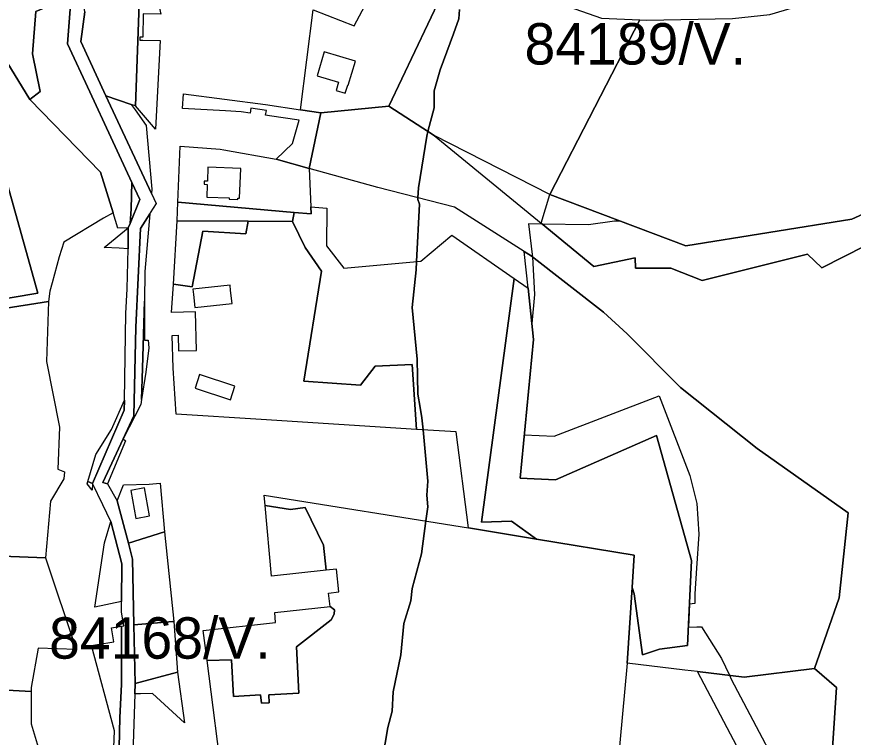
# Model space of a CAD drawing. Extents: x -477304 to -465429, y -1159113 to -1149210.
# Drawn here: x -474151.4 to -473848.2, y -1155818.1 to -1155557 of the extents above; entities that cross this region are included whole.
import ezdxf

# ---------------------------------------------------------------- set-up
doc = ezdxf.new("R2010")
doc.units = 0
for name, color, linetype in [('BPEJ_s', 7, 'Continuous'), ('orna_s', 7, 'Continuous'), ('PUPFL_s', 7, 'Continuous'), ('trav_porost_s', 7, 'Continuous'), ('voda_s', 7, 'Continuous'), ('zahrada_s', 7, 'Continuous')]:
    doc.layers.add(name, color=color, linetype=linetype)

msp = doc.modelspace()

# ---------------------------------------------------------------- linework, layer by layer
at = {"layer": 'BPEJ_s'}
for points in [[(-473990.88, -1155554.31), (-473991.09, -1155557.71), (-473993.09, -1155563.15), (-473997.89, -1155576.21), (-474000.02, -1155583.87), (-474000.02, -1155590.03), (-474002.33, -1155598.56), (-474002.78, -1155600.24), (-474005.76, -1155618.95), (-474005.94, -1155622.6), (-474005.97, -1155623.21), (-474005.34, -1155624.91), (-474006.45, -1155645.7), (-474006.61, -1155648.72), (-474008.1, -1155662.33), (-474006.19, -1155681.04), (-474006.08, -1155687.34), (-474005.97, -1155693.8), (-474005.13, -1155698.61), (-474004.49, -1155702.31), (-474004.08, -1155706.69), (-474002.36, -1155725.27), (-474002.78, -1155730.38), (-474002.36, -1155734.63), (-474003.06, -1155739.72), (-474004.7, -1155751.64), (-474008.1, -1155764.19), (-474008.52, -1155768.65), (-474011.08, -1155776.94), (-474012.14, -1155788.21), (-474014.91, -1155801.61), (-474015.33, -1155808.63), (-474016.87, -1155814.53), (-474022, -1155844.42)], [(-474022, -1155844.42), (-474016.87, -1155814.53), (-474015.33, -1155808.63), (-474014.91, -1155801.61), (-474012.14, -1155788.21), (-474011.08, -1155776.94), (-474008.52, -1155768.65), (-474008.1, -1155764.19), (-474004.7, -1155751.64), (-474003.06, -1155739.72), (-474002.36, -1155734.63), (-474002.78, -1155730.38), (-474002.36, -1155725.27), (-474004.08, -1155706.69), (-474004.49, -1155702.31), (-474005.13, -1155698.61), (-474005.97, -1155693.8), (-474006.08, -1155687.34), (-474006.19, -1155681.04), (-474008.1, -1155662.33), (-474006.61, -1155648.72), (-474006.45, -1155645.7), (-474005.34, -1155624.91), (-474005.97, -1155623.21), (-474005.94, -1155622.6), (-474005.76, -1155618.95), (-474002.78, -1155600.24), (-474002.33, -1155598.56), (-474000.02, -1155590.03), (-474000.02, -1155583.87), (-473997.89, -1155576.21), (-473993.09, -1155563.15), (-473991.09, -1155557.71), (-473990.88, -1155554.31)], [(-473811.57, -1155613.46), (-473848.69, -1155630.39), (-473908.89, -1155639.99), (-473932.59, -1155631.03), (-473934.74, -1155631.07), (-473944.1, -1155632.35), (-473960.89, -1155632.13), (-473965.83, -1155632.07), (-473964.51, -1155643.19), (-473964.46, -1155643.97), (-473963.66, -1155657.65), (-473964.71, -1155668.2), (-473964.11, -1155674), (-473967.41, -1155708.54), (-473956.59, -1155708.96), (-473918.5, -1155694.38), (-473907.45, -1155723.3), (-473904.87, -1155733.41), (-473904.16, -1155744.46), (-473904.97, -1155756.81), (-473905.58, -1155766.08), (-473905.58, -1155769.61), (-473907.55, -1155769.9), (-473907.93, -1155778.21), (-473904.87, -1155778.12), (-473903.23, -1155778.07)], [(-473811.57, -1155613.46), (-473848.69, -1155630.39), (-473908.89, -1155639.99), (-473932.59, -1155631.03), (-473934.74, -1155631.07), (-473944.1, -1155632.35), (-473960.89, -1155632.13), (-473965.83, -1155632.07), (-473964.51, -1155643.19), (-473964.46, -1155643.97), (-473963.66, -1155657.65), (-473964.71, -1155668.2), (-473964.11, -1155674), (-473967.41, -1155708.54), (-473956.59, -1155708.96), (-473918.5, -1155694.38), (-473907.45, -1155723.3), (-473904.87, -1155733.41), (-473904.16, -1155744.46), (-473904.97, -1155756.81), (-473905.58, -1155766.08), (-473905.58, -1155769.61), (-473907.55, -1155769.9), (-473907.93, -1155778.21), (-473904.87, -1155778.12), (-473903.23, -1155778.07), (-473895.94, -1155789.59), (-473893.09, -1155795.66), (-473892.41, -1155797.11), (-473867.73, -1155843.89)], [(-473903.23, -1155778.07), (-473895.94, -1155789.59), (-473893.09, -1155795.66), (-473892.41, -1155797.11), (-473867.73, -1155843.89), (-473840.46, -1155891.14), (-473816.01, -1155938.63), (-473789.68, -1155985.64), (-473785.41, -1156000), (-473774.08, -1156043.98), (-473771.25, -1156054.95), (-473782.46, -1156063.7), (-473837.96, -1156107.01)]]:
    msp.add_lwpolyline(points, dxfattribs=at)
at = {"layer": 'orna_s'}
for points in [[(-474120.04, -1155535.69), (-474114.8, -1155534.39), (-474116.55, -1155527.33), (-474109.4, -1155525.56), (-474113.04, -1155510.85), (-474106, -1155525.26), (-474108.34, -1155589.32), (-474109.89, -1155588.78), (-474119.05, -1155585.63), (-474128.1, -1155565.91), (-474126.7, -1155555.26), (-474130.15, -1155530.54), (-474124.88, -1155510.36), (-474130.05, -1155496.06), (-474121.57, -1155497.2), (-474113.04, -1155510.85), (-474120.19, -1155512.62), (-474116.55, -1155527.33), (-474121.79, -1155528.62)], [(-473992.92, -1155539.75), (-473976.02, -1155544.52), (-473939.42, -1155557.53), (-473925.51, -1155558.09), (-473958.1, -1155621.4), (-474000.07, -1155600.02), (-474016.5, -1155589.39)], [(-474077.6, -1155605.01), (-474076.36, -1155605.23), (-474057.38, -1155608.58), (-474045.39, -1155611.93), (-474044.78, -1155625.92), (-474044.67, -1155628.43), (-474050.87, -1155627.89), (-474092.93, -1155624.24), (-474092.13, -1155603.85)], [(-474071.19, -1155622.75), (-474070.58, -1155622.77), (-474070.18, -1155612), (-474082.09, -1155611.56), (-474082.28, -1155616.62), (-474083.37, -1155616.58), (-474083.42, -1155617.72), (-474082.32, -1155617.76), (-474082.49, -1155622.37), (-474074.35, -1155622.64), (-474074.37, -1155623.08), (-474071.2, -1155623.19)], [(-474039.24, -1155757.55), (-474059.06, -1155759.7), (-474061.38, -1155734.16), (-474052.13, -1155735.52), (-474046.77, -1155734.87), (-474040.14, -1155748.47)], [(-474037.81, -1155770.73), (-474036.15, -1155771.89), (-474036.29, -1155773.46), (-474037.35, -1155775.57), (-474049.96, -1155785.4), (-474049.07, -1155802.09), (-474059.95, -1155802.69), (-474059.92, -1155805.65), (-474062.67, -1155805.73), (-474062.96, -1155802.8), (-474072.84, -1155803.36), (-474073.53, -1155790), (-474082.4, -1155790.34), (-474083.8, -1155779.43), (-474057.53, -1155776.58), (-474057.86, -1155772.91)]]:
    msp.add_lwpolyline(points, close=True, dxfattribs=at)
for points in [[(-474076.44, -1155836.7), (-474082.4, -1155790.34), (-474073.53, -1155790), (-474072.84, -1155803.36), (-474062.96, -1155802.8), (-474062.67, -1155805.73), (-474059.92, -1155805.65), (-474059.95, -1155802.69), (-474049.07, -1155802.09), (-474049.96, -1155785.4), (-474037.35, -1155775.57), (-474036.29, -1155773.46), (-474036.15, -1155771.89), (-474037.81, -1155770.73), (-474038.34, -1155765.87), (-474034.6, -1155765.46), (-474035.5, -1155757.14), (-474039.24, -1155757.55), (-474040.14, -1155748.47), (-474046.77, -1155734.87), (-474052.13, -1155735.52), (-474061.38, -1155734.16), (-474061.73, -1155730.35), (-473987.61, -1155742.19), (-473963.01, -1155746.28), (-473927.56, -1155752.18), (-473928.33, -1155763.78), (-473930.17, -1155791.28), (-473936.26, -1155858.2)], [(-474168.16, -1155818.72), (-474168.02, -1155816.62), (-474166, -1155816.75), (-474166.07, -1155817.86), (-474155.72, -1155818.55), (-474155.44, -1155814.46), (-474160.19, -1155814.15), (-474159.53, -1155804.3), (-474154.63, -1155804.63), (-474154.46, -1155802.15), (-474159.36, -1155801.82), (-474159.3, -1155800.81), (-474146.17, -1155801.58), (-474146.1, -1155813.23), (-474143.55, -1155821.7)]]:
    msp.add_lwpolyline(points, dxfattribs=at)
at = {"layer": 'PUPFL_s'}
msp.add_lwpolyline([(-473856.29, -1155831.33), (-473854.27, -1155800.04), (-473862.3, -1155793.17), (-473853.33, -1155767.58), (-473850.05, -1155736.72), (-473883.01, -1155713.5), (-473910.84, -1155691.31), (-473930.1, -1155671.93), (-473938.68, -1155664.11), (-473964.95, -1155643.59), (-473967.43, -1155642.02), (-473992.75, -1155625.96), (-474020.51, -1155618.9), (-474045.39, -1155611.93), (-474041.14, -1155591.83), (-474016.5, -1155589.39), (-474000.07, -1155600.02), (-473961.26, -1155631.83), (-473942.23, -1155647.55), (-473927.22, -1155644.37), (-473927.14, -1155648.1), (-473914.33, -1155648.11), (-473902.99, -1155652.53), (-473864.83, -1155643.09), (-473859.6, -1155647.97), (-473804.92, -1155620.25)], dxfattribs=at)
for points in [[(-473859.6, -1155647.97), (-473864.83, -1155643.09), (-473902.99, -1155652.53), (-473914.33, -1155648.11), (-473927.14, -1155648.1), (-473927.22, -1155644.37), (-473942.23, -1155647.55), (-473961.26, -1155631.83), (-473958.1, -1155621.4), (-473908.89, -1155639.99), (-473848.69, -1155630.39), (-473811.57, -1155613.46), (-473804.92, -1155620.25)], [(-473966.05, -1155655.32), (-473967.43, -1155642.02), (-473964.95, -1155643.59), (-473938.68, -1155664.11), (-473930.1, -1155671.93), (-473910.84, -1155691.31), (-473883.01, -1155713.5), (-473850.05, -1155736.72), (-473853.33, -1155767.58), (-473862.3, -1155793.17), (-473887.7, -1155796.3), (-473904.62, -1155794.3), (-473909.29, -1155793.74), (-473930.17, -1155791.28), (-473928.33, -1155763.78), (-473927.65, -1155766.14), (-473924.53, -1155788.25), (-473918.45, -1155786.19), (-473908.23, -1155784.85), (-473906.83, -1155754.08), (-473919.53, -1155708.81), (-473956.06, -1155724.86), (-473968.9, -1155724.17), (-473964.11, -1155674)], [(-473856.29, -1155831.33), (-473848.93, -1155851.67), (-473787.07, -1155942.49), (-473728.2, -1156031.6), (-473765.75, -1156060.03), (-473802.02, -1155990.14), (-473853.41, -1155891.58), (-473904.62, -1155794.3), (-473887.7, -1155796.3), (-473862.3, -1155793.17), (-473854.27, -1155800.04)]]:
    msp.add_lwpolyline(points, close=True, dxfattribs=at)
at = {"layer": 'trav_porost_s'}
for points in [[(-474144.43, -1155555.14), (-474145.58, -1155570.4), (-474142.92, -1155584.13), (-474146.56, -1155586.94), (-474163.44, -1155559.72), (-474183.95, -1155525.81), (-474168.59, -1155514.57), (-474164.95, -1155512.37), (-474151.19, -1155504.07), (-474134.59, -1155550.86)], [(-473813.02, -1155540.58), (-473806.22, -1155558.68), (-473814.12, -1155576.34), (-473813.55, -1155604.41), (-473816.91, -1155608), (-473811.57, -1155613.46), (-473848.69, -1155630.39), (-473908.89, -1155639.99), (-473958.1, -1155621.4), (-473925.51, -1155558.09), (-473923.16, -1155558.18), (-473892.02, -1155557.57), (-473878.45, -1155556.12), (-473821.71, -1155539.31)], [(-474110.92, -1155633.47), (-474114.71, -1155633.58), (-474116.35, -1155628.08), (-474120.97, -1155613.29), (-474146.56, -1155586.94), (-474142.92, -1155584.13), (-474145.58, -1155570.4), (-474144.43, -1155555.14), (-474134.59, -1155550.86), (-474132.32, -1155547.4), (-474131.82, -1155552.69), (-474132.97, -1155566.76), (-474124.9, -1155584.15), (-474109.64, -1155617.02), (-474109.86, -1155626.62), (-474110.28, -1155631.9)], [(-474183.24, -1155663.83), (-474210.18, -1155661.94), (-474246.51, -1155666.52), (-474274.69, -1155666.51), (-474275.06, -1155660.44), (-474286.64, -1155665.84), (-474324.61, -1155664.18), (-474328.68, -1155629.87), (-474322.44, -1155621.35), (-474318.86, -1155627.25), (-474303.11, -1155621.59), (-474307.35, -1155612.46), (-474298.68, -1155604.62), (-474209.72, -1155573.3), (-474169.54, -1155564.95), (-474143.71, -1155657.14)], [(-474067.44, -1155631.1), (-474093.22, -1155630.98), (-474092.93, -1155624.24), (-474050.87, -1155627.89), (-474051.38, -1155631.18)], [(-474006.49, -1155706.54), (-474008.03, -1155683.03), (-474021.47, -1155683.57), (-474026.74, -1155690.56), (-474047.36, -1155689.09), (-474040.9, -1155649.14), (-474046.83, -1155640.64), (-474051.38, -1155631.18), (-474050.87, -1155627.89), (-474044.67, -1155628.43), (-474044.78, -1155625.92), (-474038.98, -1155626.41), (-474039.04, -1155640.04), (-474032.8, -1155648.08), (-474004.92, -1155645.56), (-473993.73, -1155636.15), (-473971.07, -1155651.85), (-473982.92, -1155740.2), (-473972.05, -1155739.78), (-473963.01, -1155746.28), (-473987.61, -1155742.19), (-473992.14, -1155707.45)], [(-474083.96, -1155634.65), (-474087.81, -1155654.83), (-474094.6, -1155653.87), (-474093.22, -1155630.98), (-474067.44, -1155631.1), (-474068.27, -1155635.61)], [(-474110.92, -1155633.47), (-474111, -1155641.05), (-474114.19, -1155640.88), (-474119.62, -1155640.59)], [(-474086.59, -1155663.88), (-474095.22, -1155664.14), (-474094.6, -1155653.87), (-474087.81, -1155654.83), (-474083.96, -1155634.65), (-474068.27, -1155635.61), (-474067.44, -1155631.1), (-474051.38, -1155631.18), (-474046.83, -1155640.64), (-474040.9, -1155649.14), (-474047.36, -1155689.09), (-474026.74, -1155690.56), (-474021.47, -1155683.57), (-474008.03, -1155683.03), (-474006.49, -1155706.54), (-474062.8, -1155702.96), (-474093.55, -1155701.01), (-474094.7, -1155684.3), (-474094.98, -1155672.46), (-474092.87, -1155672.4), (-474092.71, -1155678.12), (-474086.18, -1155677.93)], [(-473908.23, -1155784.85), (-473918.45, -1155786.19), (-473924.53, -1155788.25), (-473927.65, -1155766.14), (-473928.33, -1155763.78), (-473927.56, -1155752.18), (-473963.01, -1155746.28), (-473972.05, -1155739.78), (-473982.92, -1155740.2), (-473971.07, -1155651.85), (-473966.05, -1155655.32), (-473964.11, -1155674), (-473968.9, -1155724.17), (-473956.06, -1155724.86), (-473919.53, -1155708.81), (-473906.83, -1155754.08)], [(-474073.84, -1155656.22), (-474074.02, -1155654.3), (-474087.5, -1155655.75), (-474087.31, -1155657.66), (-474086.78, -1155662.41), (-474073.31, -1155660.96)], [(-474134.03, -1155721.98), (-474134.28, -1155724.46), (-474139.11, -1155732.61), (-474140.96, -1155753.05), (-474159.89, -1155752.39), (-474159.61, -1155739.19), (-474175.82, -1155742.98), (-474175.26, -1155665.79), (-474139.86, -1155660.23), (-474140.61, -1155681.9), (-474135.84, -1155705.71), (-474136.48, -1155720.97)], [(-474072.29, -1155690.93), (-474085.09, -1155686.67), (-474086.72, -1155691.62), (-474073.93, -1155695.86)]]:
    msp.add_lwpolyline(points, close=True, dxfattribs=at)
for points in [[(-474163.44, -1155559.72), (-474146.56, -1155586.94), (-474120.97, -1155613.29), (-474116.35, -1155628.08), (-474119.93, -1155630.01), (-474134.27, -1155638.7), (-474135.99, -1155643.99), (-474138.54, -1155653.38), (-474139.36, -1155656.41), (-474139.86, -1155660.23), (-474175.26, -1155665.79)], [(-474183.24, -1155663.83), (-474143.71, -1155657.14), (-474169.54, -1155564.95)], [(-474159.89, -1155752.39), (-474140.96, -1155753.05), (-474129.84, -1155786.36), (-474143.56, -1155785.77), (-474146.18, -1155800.13), (-474146.17, -1155801.58), (-474159.3, -1155800.81)]]:
    msp.add_lwpolyline(points, dxfattribs=at)
at = {"layer": 'voda_s'}
for points in [[(-474114.65, -1155838.27), (-474113.98, -1155810.98), (-474113.35, -1155799.05), (-474113.37, -1155777.88), (-474112.58, -1155777.75), (-474113.38, -1155772.75), (-474113.36, -1155768.9), (-474113.27, -1155755.32), (-474117.23, -1155739.86), (-474120.13, -1155733.93), (-474123.9, -1155726.09), (-474112.36, -1155699.61), (-474112.3, -1155695.98), (-474111.81, -1155664.55), (-474111.28, -1155655.55), (-474111, -1155641.05), (-474110.92, -1155633.47), (-474110.28, -1155631.9), (-474106.74, -1155623.26), (-474109.64, -1155617.02), (-474124.9, -1155584.15), (-474132.97, -1155566.76), (-474131.82, -1155552.69)], [(-474126.7, -1155555.26), (-474128.1, -1155565.91), (-474119.05, -1155585.63), (-474102.52, -1155621.05), (-474100.82, -1155624.69), (-474102.96, -1155628.09), (-474103.15, -1155628.39), (-474106.5, -1155633.72), (-474108.15, -1155669.54), (-474108.86, -1155701.6), (-474112.79, -1155710.02), (-474120.14, -1155725.77), (-474118.44, -1155726.21), (-474114.9, -1155732.37), (-474110.9, -1155747.82), (-474109.42, -1155753.57), (-474108.91, -1155777.43), (-474108.46, -1155798.66), (-474108.58, -1155802.35), (-474109.31, -1155824.3)]]:
    msp.add_lwpolyline(points, dxfattribs=at)
for points in [[(-474102.42, -1155619.45), (-474102.52, -1155621.05), (-474119.05, -1155585.63), (-474109.89, -1155588.78), (-474108.44, -1155590.78), (-474104.45, -1155596.37)], [(-474110.28, -1155631.9), (-474109.86, -1155626.62), (-474109.64, -1155617.02), (-474106.74, -1155623.26)], [(-474105.06, -1155660.05), (-474105.8, -1155684.31), (-474106.15, -1155695.66), (-474106.44, -1155697.47), (-474112.79, -1155710.02), (-474108.86, -1155701.6), (-474108.15, -1155669.54), (-474106.5, -1155633.72), (-474103.15, -1155628.39), (-474104.93, -1155649.33)], [(-474103.53, -1155676.96), (-474104.58, -1155685.77), (-474106.15, -1155695.66), (-474105.8, -1155684.31), (-474105.06, -1155660.05), (-474105.01, -1155674.17), (-474103.69, -1155674.15)], [(-474112.3, -1155695.98), (-474112.36, -1155699.61), (-474123.9, -1155726.09), (-474125.58, -1155725.41), (-474122.65, -1155715.66), (-474116.96, -1155706.52)], [(-474112.79, -1155710.02), (-474111.98, -1155710.65), (-474118.44, -1155726.21), (-474120.14, -1155725.77)], [(-474125.83, -1155726.23), (-474125.58, -1155725.41), (-474123.9, -1155726.09), (-474124.05, -1155728.62)]]:
    msp.add_lwpolyline(points, close=True, dxfattribs=at)
at = {"layer": 'zahrada_s'}
for points in [[(-474099.18, -1155556.08), (-474105.55, -1155555.97), (-474105.7, -1155564.44), (-474106.69, -1155564.42), (-474106.71, -1155565.42), (-474105.71, -1155565.43), (-474099.34, -1155565.54), (-474100.93, -1155595.43), (-474101.07, -1155597.74), (-474108.34, -1155589.32), (-474106, -1155525.26)], [(-474022.31, -1155547.45), (-474018.8, -1155549.29), (-474010.3, -1155533.65), (-474009.51, -1155532.19), (-474003.59, -1155535.82), (-473992.92, -1155539.75), (-474016.5, -1155589.39), (-474041.14, -1155591.83), (-474048.57, -1155590.73), (-474043.94, -1155554.5), (-474029.01, -1155560.34)], [(-474034.73, -1155580.74), (-474035.62, -1155583.67), (-474032.29, -1155584.71), (-474031.39, -1155581.75), (-474031.2, -1155581.81), (-474028.58, -1155573.09), (-474039.89, -1155569.69), (-474042.51, -1155578.38)], [(-474045.39, -1155611.93), (-474057.38, -1155608.58), (-474051.38, -1155602.96), (-474049.05, -1155594.48), (-474059.79, -1155592.9), (-474061.15, -1155592.7), (-474060.89, -1155590.93), (-474066.51, -1155590.11), (-474066.77, -1155591.88), (-474069.99, -1155591.41), (-474075.64, -1155591.1), (-474091.25, -1155590.25), (-474090.9, -1155584.92), (-474061.21, -1155588.85), (-474048.57, -1155590.73), (-474041.14, -1155591.83)], [(-474114.9, -1155732.37), (-474112.69, -1155726.65), (-474103.39, -1155726.43), (-474099.41, -1155726.07), (-474097.77, -1155743.7), (-474110.9, -1155747.82)], [(-474108.14, -1155738.8), (-474103.22, -1155737.9), (-474105.06, -1155727.77), (-474109.99, -1155728.67)], [(-474113.36, -1155768.9), (-474123.1, -1155770.97), (-474119.5, -1155747.68), (-474117.23, -1155739.86), (-474113.27, -1155755.32)], [(-474094.39, -1155776.13), (-474094.77, -1155776.16), (-474104.6, -1155777.04), (-474108.91, -1155777.43), (-474109.42, -1155753.57), (-474110.9, -1155747.82), (-474097.77, -1155743.7)], [(-474108.91, -1155777.43), (-474104.6, -1155777.04), (-474094.77, -1155776.16), (-474094.39, -1155776.13), (-474093.12, -1155794.56), (-474108.46, -1155798.66)], [(-474115.89, -1155815.73), (-474124.26, -1155784.84), (-474122.13, -1155784.49), (-474116.15, -1155783.5), (-474116.98, -1155778.46), (-474113.37, -1155777.88), (-474113.35, -1155799.05), (-474113.98, -1155810.98), (-474114.65, -1155838.27), (-474116.91, -1155839.92)], [(-474106.55, -1155802.33), (-474108.58, -1155802.35), (-474108.46, -1155798.66), (-474093.12, -1155794.56), (-474090.58, -1155812.86), (-474102.2, -1155802.3)]]:
    msp.add_lwpolyline(points, close=True, dxfattribs=at)

# ---------------------------------------------------------------- texts
at = {"layer": 'BPEJ_s'}
for s, p in [('84189/V.', (-473967.34, -1155574.31)), ('84168/V.', (-474139.62, -1155789.64))]:
    msp.add_text(s, height=15, dxfattribs=at).set_placement(p)

doc.saveas('drawing.dxf')
